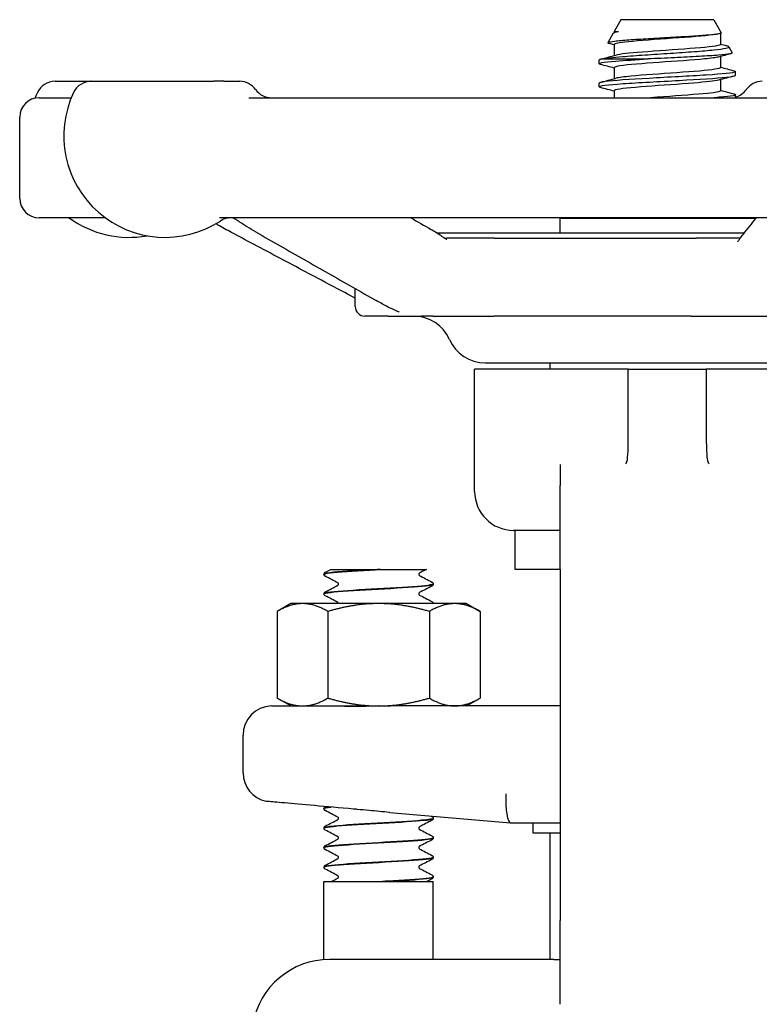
# Model space of a CAD drawing. Header units: inches. Extents: x 36 to 1719, y -84 to 1122.
# Tile 391 of 571: x 1054.89 to 1057.26, y 378.72 to 381.87. Entities that reach past the tile are written whole.
import ezdxf

# ---------------------------------------------------------------- set-up
doc = ezdxf.new("R2010")
doc.units = ezdxf.units.IN
doc.header["$LTSCALE"] = 48
doc.header["$MEASUREMENT"] = 0
doc.layers.add('Visible (ANSI)', color=7, linetype='Continuous', lineweight=30)

msp = doc.modelspace()

# ---------------------------------------------------------------- linework, layer by layer
at = {"layer": 'Visible (ANSI)'}
for p, q in [((1056.81585, 381.87027), (1056.79503, 381.8326)), ((1057.1142, 381.87027), (1056.81585, 381.87027)), ((1057.1142, 381.87027), (1057.13731, 381.82846)), ((1056.79503, 381.8326), (1056.80851, 381.8326)), ((1056.79503, 381.8326), (1056.79503, 381.82914)), ((1056.79974, 381.83067), (1056.80084, 381.83097)), ((1056.79197, 381.82708), (1056.7748, 381.79603)), ((1057.13503, 381.82641), (1057.13503, 381.7908)), ((1056.79503, 381.7908), (1056.79503, 381.75527)), ((1057.162, 381.78383), (1057.17318, 381.7636)), ((1056.74628, 381.72927), (1056.74628, 381.74112)), ((1056.75485, 381.74444), (1056.90346, 381.74444)), ((1057.13503, 381.75219), (1057.13503, 381.71666)), ((1056.79503, 381.71666), (1056.79503, 381.68113)), ((1057.18378, 381.6922), (1057.18378, 381.70405)), ((1055.00318, 381.67277), (1055.11803, 381.67277)), ((1055.11916, 381.67277), (1055.11803, 381.67277)), ((1055.11916, 381.67277), (1055.51178, 381.67277)), ((1055.54413, 381.67277), (1055.51178, 381.67277)), ((1055.54413, 381.67277), (1055.59499, 381.67277)), ((1057.13503, 381.67805), (1057.13503, 381.64252)), ((1056.74628, 381.65513), (1056.74628, 381.66698)), ((1056.79503, 381.64252), (1056.79503, 381.62027)), ((1054.95253, 381.62027), (1055.0553, 381.62027)), ((1055.62426, 381.62027), (1057.35797, 381.62027)), ((1057.18378, 381.62027), (1057.18378, 381.62991)), ((1054.89003, 381.29777), (1054.89003, 381.55777)), ((1055.16471, 381.23527), (1054.95253, 381.23527)), ((1057.48501, 381.23527), (1055.52985, 381.23527)), ((1056.62128, 381.23377), (1057.24927, 381.23377)), ((1056.62128, 381.1859), (1056.62128, 381.23377)), ((1057.21104, 381.1859), (1056.22879, 381.1859)), ((1056.41177, 381.17027), (1056.25828, 381.17027)), ((1056.41177, 381.17027), (1057.05733, 381.17027)), ((1057.05708, 381.17027), (1057.05733, 381.17027)), ((1057.19896, 381.17027), (1057.05733, 381.17027)), ((1055.96503, 380.95152), (1055.96503, 381.00851)), ((1056.07013, 380.92027), (1055.99628, 380.92027)), ((1056.07013, 380.92027), (1056.17739, 380.92027)), ((1056.21412, 380.92027), (1056.17739, 380.92027)), ((1056.21412, 380.92027), (1056.40891, 380.92027)), ((1057.04132, 380.92027), (1056.40891, 380.92027)), ((1057.04132, 380.92027), (1057.28688, 380.92027)), ((1056.3817, 380.77027), (1057.5484, 380.77027)), ((1056.59003, 380.75027), (1056.59003, 380.77027)), ((1056.34753, 380.35877), (1056.34753, 380.75027)), ((1056.83387, 380.75027), (1056.34753, 380.75027)), ((1056.84003, 380.75027), (1056.83387, 380.75027)), ((1056.84003, 380.61632), (1056.84003, 380.75027)), ((1056.84003, 380.75027), (1057.09003, 380.75027)), ((1057.09618, 380.75027), (1057.09003, 380.75027)), ((1057.09003, 380.75027), (1057.09003, 380.61632)), ((1057.58253, 380.75027), (1057.09618, 380.75027)), ((1056.84003, 380.52382), (1056.84003, 380.61632)), ((1057.09003, 380.61632), (1057.09003, 380.52382)), ((1056.62128, 380.44545), (1056.62128, 380.37736)), ((1056.62128, 380.10877), (1056.62128, 380.37736)), ((1056.62128, 380.23377), (1056.47253, 380.23377)), ((1056.47753, 380.10877), (1056.47753, 380.23377)), ((1055.88702, 380.10877), (1055.95412, 380.10877)), ((1055.95412, 380.10877), (1056.03505, 380.10877)), ((1056.04596, 380.10877), (1056.03505, 380.10877)), ((1056.04596, 380.10877), (1056.12674, 380.10877)), ((1056.12674, 380.10877), (1056.19313, 380.10877)), ((1056.62128, 380.10877), (1056.47753, 380.10877)), ((1056.62128, 380.10877), (1056.62128, 378.98377)), ((1055.86503, 380.09279), (1055.86503, 380.09342)), ((1055.86503, 380.03023), (1055.86503, 380.03085)), ((1056.21503, 380.06151), (1056.21503, 380.06213)), ((1055.75853, 379.99927), (1055.71498, 379.97413)), ((1055.79624, 379.99927), (1055.75853, 379.99927)), ((1056.04003, 379.99927), (1055.79624, 379.99927)), ((1056.28381, 379.99927), (1056.04003, 379.99927)), ((1056.21503, 379.99927), (1056.21503, 379.99957)), ((1056.32153, 379.99927), (1056.28381, 379.99927)), ((1056.32153, 379.99927), (1056.36507, 379.97413)), ((1055.71498, 379.97413), (1055.71498, 379.69642)), ((1055.8775, 379.97413), (1055.8775, 379.69642)), ((1056.20255, 379.97413), (1056.20255, 379.69642)), ((1056.36507, 379.97413), (1056.36507, 379.69642)), ((1055.75853, 379.67127), (1055.71498, 379.69642)), ((1056.32153, 379.67127), (1056.36507, 379.69642)), ((1055.75853, 379.67127), (1055.79624, 379.67127)), ((1055.79624, 379.67127), (1056.04003, 379.67127)), ((1055.88754, 379.6711), (1055.88786, 379.67127)), ((1056.04003, 379.67127), (1056.0784, 379.67127)), ((1056.04276, 379.67127), (1056.04141, 379.6712)), ((1056.05293, 379.67123), (1056.05365, 379.67127)), ((1056.62128, 379.67127), (1056.0784, 379.67127)), ((1055.60578, 379.45718), (1055.60578, 379.57752)), ((1055.86503, 379.34204), (1055.86503, 379.34267)), ((1055.86923, 379.3487), (1055.86936, 379.34876)), ((1056.07644, 379.33009), (1056.46286, 379.29629)), ((1056.21503, 379.31076), (1056.21503, 379.31138)), ((1055.86503, 379.27948), (1055.86503, 379.2801)), ((1056.46303, 379.29627), (1056.46286, 379.29629)), ((1056.46303, 379.29627), (1056.62128, 379.29627)), ((1056.53378, 379.29627), (1056.53378, 379.26502)), ((1056.21503, 379.2482), (1056.21503, 379.24882)), ((1056.53378, 379.26502), (1056.62128, 379.26502)), ((1056.59003, 378.85877), (1056.59003, 379.26502)), ((1055.86503, 379.21692), (1055.86503, 379.21754)), ((1056.21503, 379.18564), (1056.21503, 379.18626)), ((1055.86503, 379.15436), (1055.86503, 379.15498)), ((1056.21503, 379.12308), (1056.21503, 379.1237)), ((1055.86503, 379.10877), (1056.21503, 379.10877)), ((1055.86503, 378.85814), (1055.86503, 379.10877)), ((1056.06347, 379.10877), (1056.05261, 379.10877)), ((1056.21503, 378.85877), (1056.21503, 379.10877)), ((1056.62128, 378.71518), (1056.62128, 378.98377)), ((1056.41611, 378.85877), (1055.88285, 378.85877)), ((1056.60093, 378.85877), (1056.41611, 378.85877)), ((1056.60093, 378.85877), (1056.62128, 378.85877))]:
    msp.add_line(p, q, dxfattribs=at)
for centre, radius, start, end in [((1055.00318, 381.61027), 0.0625, 90, 154.62307), ((1055.11916, 381.61027), 0.0625, 90, 154.62307), ((1055.59499, 381.61027), 0.0625, 35.45054, 90), ((1057.26915, 381.61027), 0.0625, 90, 144.54946), ((1055.69682, 381.68277), 0.0625, 215.45054, 270), ((1057.16733, 381.68277), 0.0625, 285.26016, 324.54946), ((1054.95253, 381.55777), 0.0625, 90, 180), ((1055.24035, 381.49777), 0.325, 154.62307, 158.15154), ((1055.35633, 381.49777), 0.325, 154.62307, 302.99589), ((1054.95253, 381.29777), 0.0625, 180, 270), ((1055.24035, 381.49777), 0.325, 233.87107, 280.27854), ((1055.56735, 381.17277), 0.0625, 90, 122.99589), ((1055.99628, 380.95152), 0.03125, 180, 270), ((1056.15253, 380.79527), 0.125, 23.57818, 90), ((1056.38165, 380.89527), 0.125, 203.57818, 270), ((1056.47253, 380.35877), 0.125, 180, 270), ((1055.69953, 379.57752), 0.09375, 91.88915, 180), ((1055.69953, 379.45718), 0.09375, 180, 257.63495), ((1055.88285, 378.60877), 0.25, 90, 250)]:
    msp.add_arc(centre, radius, start, end, dxfattribs=at)
msp.add_ellipse((1056.46712, 379.39002), major_axis=(0.00409, 0.09375), ratio=0.2058405, start_param=1.5797833, end_param=3.1326057, dxfattribs=at)
for points, knots in [([(1056.79197, 381.82708), (1056.792, 381.82713), (1056.79203, 381.82718), (1056.7933, 381.82901), (1056.79886, 381.83079), (1056.80851, 381.8326)], [-0.17593642, -0.17593642, -0.17593642, -0.17593642, -0.17106186, -0.17106186, 0, 0, 0, 0]), ([(1057.13731, 381.82846), (1057.13798, 381.82726), (1057.13513, 381.82607), (1057.12186, 381.82353), (1057.11059, 381.8222), (1057.0808, 381.81951), (1057.06249, 381.81818), (1057.02108, 381.81549), (1056.99834, 381.81415), (1056.95134, 381.81146), (1056.92753, 381.81013), (1056.88195, 381.80744), (1056.86067, 381.80611), (1056.8235, 381.80342), (1056.80804, 381.80209), (1056.78514, 381.7994), (1056.77801, 381.79806), (1056.77375, 381.79568), (1056.7748, 381.79465), (1056.77868, 381.79362)], [-4.0719862, -4.0719862, -4.0719862, -4.0719862, -3.9177275, -3.9177275, -3.7423694, -3.7423694, -3.5648477, -3.5648477, -3.385163, -3.385163, -3.2033156, -3.2033156, -3.0193061, -3.0193061, -2.8331349, -2.8331349, -2.6448024, -2.6448024, -2.4977376, -2.4977376, -2.4977376, -2.4977376]), ([(1057.12899, 381.82478), (1057.12509, 381.82371), (1057.11921, 381.82264), (1057.11139, 381.82158), (1057.08445, 381.8179), (1057.03512, 381.81422), (1056.98244, 381.81055), (1056.92976, 381.80687), (1056.87503, 381.8032), (1056.83936, 381.79952), (1056.81116, 381.79661), (1056.79543, 381.79371), (1056.79517, 381.7908)], [14.3993772, 14.3993772, 14.3993772, 14.3993772, 14.6708098, 14.6708098, 14.6708098, 15.6053465, 15.6053465, 15.6053465, 16.5398213, 16.5398213, 16.5398213, 17.2787596, 17.2787596, 17.2787596, 17.2787596]), ([(1056.75485, 381.74444), (1056.76112, 381.74571), (1056.77004, 381.74698), (1056.79256, 381.74954), (1056.80602, 381.75081), (1056.84264, 381.75388), (1056.86719, 381.75565), (1056.91977, 381.75924), (1056.94724, 381.76102), (1057.00146, 381.76461), (1057.0277, 381.76639), (1057.07546, 381.76998), (1057.09659, 381.77175), (1057.13097, 381.77534), (1057.144, 381.77712), (1057.16027, 381.78071), (1057.1635, 381.78249), (1057.16069, 381.78519), (1057.15851, 381.78609), (1057.15513, 381.78699)], [-3.1722778, -3.1722778, -3.1722778, -3.1722778, -3.0186699, -3.0186699, -2.8665315, -2.8665315, -2.6554083, -2.6554083, -2.4471425, -2.4471425, -2.2417348, -2.2417348, -2.0391858, -2.0391858, -1.8394961, -1.8394961, -1.6426663, -1.6426663, -1.5449333, -1.5449333, -1.5449333, -1.5449333]), ([(1057.13488, 381.7908), (1057.13495, 381.79003), (1057.13393, 381.78926), (1057.13176, 381.78849), (1057.12143, 381.78481), (1057.08534, 381.78113), (1057.03742, 381.77746), (1056.98951, 381.77378), (1056.93094, 381.77011), (1056.88433, 381.76643), (1056.84373, 381.76323), (1056.81307, 381.76003), (1056.80089, 381.75683)], [14.1371669, 14.1371669, 14.1371669, 14.1371669, 14.3334779, 14.3334779, 14.3334779, 15.268037, 15.268037, 15.268037, 16.2025341, 16.2025341, 16.2025341, 17.0165493, 17.0165493, 17.0165493, 17.0165493]), ([(1056.7509, 381.72684), (1056.75019, 381.72703), (1056.74956, 381.72721), (1056.74902, 381.7274), (1056.73891, 381.73085), (1056.75828, 381.7343), (1056.80043, 381.73775), (1056.82763, 381.73998), (1056.86382, 381.74221), (1056.90346, 381.74444)], [-23.7675739, -23.7675739, -23.7675739, -23.7675739, -23.7205704, -23.7205704, -23.7205704, -22.842934, -22.842934, -22.842934, -22.2764365, -22.2764365, -22.2764365, -22.2764365]), ([(1057.12891, 381.75064), (1057.12108, 381.74856), (1057.10587, 381.74648), (1057.08457, 381.7444), (1057.04693, 381.74073), (1056.99121, 381.73705), (1056.93891, 381.73338), (1056.88661, 381.7297), (1056.83899, 381.72603), (1056.81443, 381.72236), (1056.80175, 381.72046), (1056.79537, 381.71856), (1056.79536, 381.71666)], [20.6825625, 20.6825625, 20.6825625, 20.6825625, 21.2112724, 21.2112724, 21.2112724, 22.1453793, 22.1453793, 22.1453793, 23.0794254, 23.0794254, 23.0794254, 23.5619449, 23.5619449, 23.5619449, 23.5619449]), ([(1057.17318, 381.7636), (1057.17375, 381.76257), (1057.17121, 381.76155), (1057.1583, 381.75917), (1057.14582, 381.75784), (1057.11191, 381.75515), (1057.09072, 381.75382), (1057.04226, 381.75113), (1057.01541, 381.7498), (1056.95945, 381.74711), (1056.93088, 381.74578), (1056.90346, 381.74444)], [-1.0116463, -1.0116463, -1.0116463, -1.0116463, -0.8526241, -0.8526241, -0.6427026, -0.6427026, -0.4306244, -0.4306244, -0.2163901, -0.2163901, 0, 0, 0, 0]), ([(1057.17892, 381.70648), (1057.18335, 381.70533), (1057.1848, 381.70418), (1057.18296, 381.70303), (1057.17744, 381.69958), (1057.14237, 381.69613), (1057.08985, 381.69268), (1057.03733, 381.68924), (1056.96836, 381.68579), (1056.90672, 381.68234), (1056.84509, 381.67889), (1056.79196, 381.67544), (1056.76565, 381.67199), (1056.75293, 381.67032), (1056.74659, 381.66865), (1056.74661, 381.66698)], [20.2147233, 20.2147233, 20.2147233, 20.2147233, 20.5068064, 20.5068064, 20.5068064, 21.3838943, 21.3838943, 21.3838943, 22.2609286, 22.2609286, 22.2609286, 23.1379094, 23.1379094, 23.1379094, 23.5619449, 23.5619449, 23.5619449, 23.5619449]), ([(1057.13469, 381.71666), (1057.13471, 381.71488), (1057.12909, 381.71309), (1057.11782, 381.71131), (1057.09462, 381.70763), (1057.048, 381.70396), (1056.99595, 381.70029), (1056.9439, 381.69661), (1056.88769, 381.69294), (1056.849, 381.68926), (1056.82592, 381.68707), (1056.8094, 381.68488), (1056.80113, 381.68269)], [20.4203522, 20.4203522, 20.4203522, 20.4203522, 20.874096, 20.874096, 20.874096, 21.8082248, 21.8082248, 21.8082248, 22.7422928, 22.7422928, 22.7422928, 23.2997346, 23.2997346, 23.2997346, 23.2997346]), ([(1056.75103, 381.6527), (1056.74799, 381.65349), (1056.74637, 381.65427), (1056.74628, 381.65506), (1056.74589, 381.65848), (1056.77478, 381.66191), (1056.82312, 381.66534), (1056.87204, 381.6688), (1056.93998, 381.67227), (1057.00328, 381.67574), (1057.0663, 381.67919), (1057.12352, 381.68264), (1057.15517, 381.6861), (1057.17381, 381.68813), (1057.18338, 381.69017), (1057.18347, 381.6922)], [-30.0507592, -30.0507592, -30.0507592, -30.0507592, -29.8513057, -29.8513057, -29.8513057, -28.9802371, -28.9802371, -28.9802371, -28.0985528, -28.0985528, -28.0985528, -27.2207324, -27.2207324, -27.2207324, -26.7035376, -26.7035376, -26.7035376, -26.7035376]), ([(1057.12913, 381.6765), (1057.11739, 381.67342), (1057.0887, 381.67034), (1057.05032, 381.66726), (1057.00455, 381.66359), (1056.94612, 381.65991), (1056.89756, 381.65624), (1056.849, 381.65257), (1056.81148, 381.6489), (1056.79947, 381.64522), (1056.79652, 381.64432), (1056.79512, 381.64342), (1056.7952, 381.64252)], [26.9657478, 26.9657478, 26.9657478, 26.9657478, 27.7487513, 27.7487513, 27.7487513, 28.6824367, 28.6824367, 28.6824367, 29.6160625, 29.6160625, 29.6160625, 29.8451302, 29.8451302, 29.8451302, 29.8451302]), ([(1057.13485, 381.64252), (1057.1346, 381.63974), (1057.12025, 381.63695), (1057.09415, 381.63417), (1057.05973, 381.63049), (1057.00572, 381.62682), (1056.95295, 381.62315), (1056.93917, 381.62219), (1056.92557, 381.62123), (1056.91248, 381.62027)], [26.7035376, 26.7035376, 26.7035376, 26.7035376, 27.4117273, 27.4117273, 27.4117273, 28.3454342, 28.3454342, 28.3454342, 28.5891214, 28.5891214, 28.5891214, 28.5891214]), ([(1057.17907, 381.63234), (1057.18132, 381.63176), (1057.18278, 381.63118), (1057.1834, 381.6306), (1057.18712, 381.62716), (1057.16126, 381.62372), (1057.11472, 381.62027)], [26.4979086, 26.4979086, 26.4979086, 26.4979086, 26.6453001, 26.6453001, 26.6453001, 27.5206572, 27.5206572, 27.5206572, 27.5206572]), ([(1055.58636, 381.23517), (1055.58636, 381.23517), (1055.58636, 381.23517), (1055.58635, 381.23517), (1055.58633, 381.23518), (1055.58626, 381.23518), (1055.58621, 381.23518), (1055.58606, 381.23518), (1055.58596, 381.23518), (1055.58571, 381.23519), (1055.58557, 381.23519), (1055.58525, 381.23519), (1055.58509, 381.2352), (1055.58458, 381.2352), (1055.58424, 381.23521), (1055.58324, 381.23522), (1055.58259, 381.23522), (1055.58103, 381.23524), (1055.58012, 381.23524), (1055.57665, 381.23526), (1055.57418, 381.23527), (1055.57087, 381.23527), (1055.57004, 381.23527), (1055.56859, 381.23527), (1055.56798, 381.23527), (1055.56735, 381.23527)], [0.435045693, 0.435045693, 0.435045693, 0.435045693, 0.43561134, 0.43561134, 0.436917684, 0.436917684, 0.438198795, 0.438198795, 0.43949022, 0.43949022, 0.440786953, 0.440786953, 0.442073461, 0.442073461, 0.444654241, 0.444654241, 0.44978688, 0.44978688, 0.457469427, 0.457469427, 0.479727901, 0.479727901, 0.487272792, 0.487272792, 0.492695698, 0.492695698, 0.492695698, 0.492695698]), ([(1055.64756, 381.18923), (1055.63814, 381.1946), (1055.62811, 381.20035), (1055.60917, 381.21234), (1055.59963, 381.21893), (1055.58464, 381.22866), (1055.57972, 381.23172), (1055.57437, 381.23445), (1055.57347, 381.23489), (1055.57265, 381.23527)], [0, 0, 0, 0, 0.10194952, 0.10194952, 0.20500071, 0.20500071, 0.25149705, 0.25149705, 0.26117643, 0.26117643, 0.26117643, 0.26117643]), ([(1055.67281, 381.23527), (1055.67281, 381.23527), (1055.6728, 381.23527), (1055.67273, 381.23527), (1055.67265, 381.23527), (1055.67237, 381.23527), (1055.67213, 381.23527), (1055.67163, 381.23527), (1055.67135, 381.23527), (1055.671, 381.23527), (1055.67088, 381.23527), (1055.67088, 381.23527)], [0.003545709, 0.003545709, 0.003545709, 0.003545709, 0.004399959, 0.004399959, 0.006838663, 0.006838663, 0.013339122, 0.013339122, 0.022015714, 0.022015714, 0.028192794, 0.028192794, 0.028192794, 0.028192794]), ([(1057.20878, 381.18307), (1057.22243, 381.20016), (1057.23608, 381.21725), (1057.24997, 381.23466), (1057.25022, 381.23497), (1057.25046, 381.23527)], [0.95924083, 0.95924083, 0.95924083, 0.95924083, 1.28063663, 1.28063663, 1.28639378, 1.28639378, 1.28639378, 1.28639378]), ([(1055.56867, 381.18834), (1055.55374, 381.19628), (1055.5388, 381.20448), (1055.52265, 381.21445), (1055.52097, 381.2155), (1055.51927, 381.21657)], [0, 0, 0, 0, 0.14967641, 0.14967641, 0.1669258, 0.1669258, 0.1669258, 0.1669258]), ([(1056.20815, 381.1984), (1056.21244, 381.19596), (1056.2173, 381.19322), (1056.22875, 381.18609), (1056.23525, 381.1815), (1056.24417, 381.17529), (1056.24661, 381.17361), (1056.25082, 381.17084), (1056.25262, 381.1697), (1056.25492, 381.16835), (1056.25557, 381.16799), (1056.25667, 381.1674), (1056.25714, 381.16716), (1056.25803, 381.16672), (1056.25835, 381.16659), (1056.25846, 381.16654), (1056.25847, 381.16654), (1056.25847, 381.16654)], [0, 0, 0, 0, 0.04699542, 0.04699542, 0.11490243, 0.11490243, 0.14035888, 0.14035888, 0.15950508, 0.15950508, 0.16742084, 0.16742084, 0.17475361, 0.17475361, 0.18491555, 0.18491555, 0.18723361, 0.18723361, 0.18723361, 0.18723361]), ([(1055.96503, 380.97792), (1055.9428, 380.9897), (1055.92057, 381.00149), (1055.87087, 381.02786), (1055.84339, 381.04244), (1055.78844, 381.07161), (1055.76097, 381.0862), (1055.70602, 381.11538), (1055.67855, 381.12997), (1055.62361, 381.15915), (1055.59614, 381.17375), (1055.56867, 381.18834)], [0.7856779, 0.7856779, 0.7856779, 0.7856779, 1.0071895, 1.0071895, 1.2810829, 1.2810829, 1.5549762, 1.5549762, 1.8288696, 1.8288696, 2.1027629, 2.1027629, 2.1027629, 2.1027629]), ([(1055.64756, 381.18923), (1055.67318, 381.17463), (1055.69881, 381.16004), (1055.75005, 381.13085), (1055.77568, 381.11626), (1055.82693, 381.08708), (1055.85256, 381.07249), (1055.90381, 381.04333), (1055.92944, 381.02874), (1055.98071, 380.99959), (1056.00634, 380.98501), (1056.03198, 380.97044)], [0.9601047, 0.9601047, 0.9601047, 0.9601047, 1.233998, 1.233998, 1.5078914, 1.5078914, 1.7817848, 1.7817848, 2.0556781, 2.0556781, 2.3295715, 2.3295715, 2.3295715, 2.3295715]), ([(1056.25173, 381.17028), (1056.25181, 381.17028), (1056.25188, 381.17028), (1056.25294, 381.17027), (1056.25393, 381.17027), (1056.25566, 381.17027), (1056.25641, 381.17027), (1056.25732, 381.17027), (1056.25746, 381.17027), (1056.25765, 381.17027), (1056.25769, 381.17027), (1056.25776, 381.17027), (1056.25778, 381.17027), (1056.2578, 381.17027), (1056.2578, 381.17027), (1056.25781, 381.17027), (1056.25781, 381.17027), (1056.2579, 381.17027), (1056.25797, 381.17027), (1056.25811, 381.17027), (1056.25819, 381.17027), (1056.25826, 381.17027)], [0.365646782, 0.365646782, 0.365646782, 0.365646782, 0.366238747, 0.366238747, 0.374269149, 0.374269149, 0.380293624, 0.380293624, 0.381424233, 0.381424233, 0.381755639, 0.381755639, 0.381902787, 0.381902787, 0.381939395, 0.381939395, 0.38197621, 0.38197621, 0.383061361, 0.383061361, 0.384147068, 0.384147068, 0.384147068, 0.384147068]), ([(1057.19124, 381.16004), (1057.19124, 381.16004), (1057.19124, 381.16004), (1057.19131, 381.1601), (1057.19159, 381.16036), (1057.19279, 381.16169), (1057.19412, 381.16342), (1057.19711, 381.16765), (1057.19854, 381.16972), (1057.20167, 381.17405), (1057.20334, 381.17626), (1057.206, 381.17964), (1057.20704, 381.18092), (1057.20811, 381.18224), (1057.20836, 381.18254), (1057.20865, 381.1829), (1057.20871, 381.18299), (1057.20878, 381.18307)], [0.26212608, 0.26212608, 0.26212608, 0.26212608, 0.26523685, 0.26523685, 0.28985831, 0.28985831, 0.33915701, 0.33915701, 0.37182931, 0.37182931, 0.40139039, 0.40139039, 0.42145766, 0.42145766, 0.42810276, 0.42810276, 0.43031521, 0.43031521, 0.43031521, 0.43031521]), ([(1056.10634, 380.93319), (1056.10634, 380.93319), (1056.10628, 380.93322), (1056.10602, 380.93332), (1056.10581, 380.93341), (1056.10503, 380.93374), (1056.10428, 380.93405), (1056.10194, 380.93503), (1056.1002, 380.93576), (1056.09562, 380.93774), (1056.09273, 380.93902), (1056.08131, 380.94422), (1056.07297, 380.94829), (1056.05338, 380.95834), (1056.04241, 380.96451), (1056.03198, 380.97044)], [0.39585075, 0.39585075, 0.39585075, 0.39585075, 0.39968552, 0.39968552, 0.40370186, 0.40370186, 0.41181601, 0.41181601, 0.42782349, 0.42782349, 0.45404456, 0.45404456, 0.5327548, 0.5327548, 0.64518122, 0.64518122, 0.64518122, 0.64518122]), ([(1056.83422, 380.45079), (1056.83446, 380.45124), (1056.83464, 380.45169), (1056.83637, 380.45612), (1056.83779, 380.46439), (1056.83966, 380.4915), (1056.84003, 380.50686), (1056.84003, 380.52382)], [0.01028684, 0.01028684, 0.01028684, 0.01028684, 0.01590204, 0.01590204, 0.08584187, 0.08584187, 0.15193376, 0.15193376, 0.15193376, 0.15193376]), ([(1057.09003, 380.52382), (1057.09003, 380.51301), (1057.09018, 380.50284), (1057.09086, 380.48431), (1057.09135, 380.47596), (1057.09306, 380.45994), (1057.09421, 380.45443), (1057.09559, 380.45127), (1057.0957, 380.45103), (1057.09583, 380.45079)], [0, 0, 0, 0, 0.09469213, 0.09469213, 0.18700728, 0.18700728, 0.29404594, 0.29404594, 0.30156032, 0.30156032, 0.30156032, 0.30156032]), ([(1056.83221, 380.44713), (1056.83224, 380.44718), (1056.83226, 380.44722), (1056.83295, 380.44842), (1056.8336, 380.44959), (1056.83422, 380.45079)], [-0.566346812, -0.566346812, -0.566346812, -0.566346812, -0.565454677, -0.565454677, -0.542430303, -0.542430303, -0.542430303, -0.542430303]), ([(1057.09583, 380.45079), (1057.09645, 380.44959), (1057.0971, 380.44841), (1057.09779, 380.44722), (1057.09781, 380.44718), (1057.09784, 380.44713)], [-0.020804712, -0.020804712, -0.020804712, -0.020804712, 0, 0, 0.000806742, 0.000806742, 0.000806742, 0.000806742]), ([(1055.86503, 380.09344), (1055.86509, 380.09472), (1055.86556, 380.09592), (1055.86667, 380.09758), (1055.86726, 380.09812), (1055.8683, 380.09893), (1055.86877, 380.09921), (1055.86923, 380.09945)], [0, 0, 0, 0, 0.017960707, 0.017960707, 0.035135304, 0.035135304, 0.051182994, 0.051182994, 0.051182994, 0.051182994]), ([(1056.03505, 380.10877), (1055.98081, 380.10569), (1055.92798, 380.1026), (1055.8968, 380.09951), (1055.87628, 380.09748), (1055.86546, 380.09545), (1055.8653, 380.09342)], [0.0284489, 0.0284489, 0.0284489, 0.0284489, 0.9586618, 0.9586618, 0.9586618, 1.5707963, 1.5707963, 1.5707963, 1.5707963]), ([(1055.86535, 380.09277), (1055.8653, 380.09439), (1055.87199, 380.09601), (1055.88533, 380.09764), (1055.91051, 380.1007), (1055.95879, 380.10377), (1056.01194, 380.10683), (1056.02318, 380.10748), (1056.03459, 380.10813), (1056.04596, 380.10877)], [-7.8566906, -7.8566906, -7.8566906, -7.8566906, -7.3674505, -7.3674505, -7.3674505, -6.4443529, -6.4443529, -6.4443529, -6.2492664, -6.2492664, -6.2492664, -6.2492664]), ([(1056.17048, 380.09688), (1056.17042, 380.09684), (1056.17025, 380.09673), (1056.16974, 380.09619), (1056.16943, 380.09581), (1056.16889, 380.09467), (1056.16869, 380.09389), (1056.16869, 380.0931)], [0.008751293, 0.008751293, 0.008751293, 0.008751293, 0.024017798, 0.024017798, 0.03673453, 0.03673453, 0.049915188, 0.049915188, 0.049915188, 0.049915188]), ([(1055.86923, 380.08676), (1055.86852, 380.08714), (1055.86776, 380.08759), (1055.86652, 380.08887), (1055.86607, 380.08944), (1055.86534, 380.09089), (1055.86507, 380.09182), (1055.86503, 380.09277)], [0, 0, 0, 0, 0.024898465, 0.024898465, 0.037820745, 0.037820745, 0.051208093, 0.051208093, 0.051208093, 0.051208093]), ([(1055.91136, 380.06182), (1055.91136, 380.06303), (1055.91086, 380.06415), (1055.91007, 380.06523), (1055.90978, 380.06544), (1055.90957, 380.06559), (1055.90954, 380.06561), (1055.90954, 380.06561)], [0, 0, 0, 0, 0.02017106, 0.02017106, 0.036592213, 0.036592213, 0.045399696, 0.045399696, 0.045399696, 0.045399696]), ([(1056.16869, 380.0931), (1056.16869, 380.0919), (1056.16919, 380.09078), (1056.16998, 380.0897), (1056.17027, 380.08949), (1056.17048, 380.08934), (1056.17051, 380.08932), (1056.17051, 380.08932)], [0, 0, 0, 0, 0.02017106, 0.02017106, 0.036592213, 0.036592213, 0.045399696, 0.045399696, 0.045399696, 0.045399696]), ([(1056.21082, 380.06817), (1056.21153, 380.06779), (1056.21229, 380.06734), (1056.21354, 380.06605), (1056.21398, 380.06549), (1056.21471, 380.06403), (1056.21498, 380.06311), (1056.21502, 380.06216)], [0, 0, 0, 0, 0.024898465, 0.024898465, 0.037820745, 0.037820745, 0.051208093, 0.051208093, 0.051208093, 0.051208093]), ([(1055.86503, 380.03088), (1055.86509, 380.03216), (1055.86556, 380.03336), (1055.86667, 380.03501), (1055.86726, 380.03556), (1055.8683, 380.03636), (1055.86877, 380.03664), (1055.86923, 380.03689)], [0, 0, 0, 0, 0.017960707, 0.017960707, 0.035135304, 0.035135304, 0.051182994, 0.051182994, 0.051182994, 0.051182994]), ([(1055.86524, 380.0302), (1055.86511, 380.03108), (1055.86697, 380.03195), (1055.87091, 380.03282), (1055.88522, 380.03599), (1055.92673, 380.03915), (1055.97884, 380.04232), (1056.02978, 380.04541), (1056.08956, 380.0485), (1056.13519, 380.0516), (1056.18061, 380.05468), (1056.21094, 380.05776), (1056.21462, 380.06084), (1056.21489, 380.06106), (1056.21502, 380.06129), (1056.215, 380.06151)], [-14.139876, -14.139876, -14.139876, -14.139876, -13.877024, -13.877024, -13.877024, -12.9235543, -12.9235543, -12.9235543, -11.9914333, -11.9914333, -11.9914333, -11.0635915, -11.0635915, -11.0635915, -10.9955743, -10.9955743, -10.9955743, -10.9955743]), ([(1056.21502, 380.06216), (1056.21506, 380.05919), (1056.19044, 380.05621), (1056.14971, 380.05324), (1056.10751, 380.05016), (1056.049, 380.04707), (1055.99653, 380.04399), (1055.94407, 380.04091), (1055.8989, 380.03783), (1055.87825, 380.03475), (1055.86955, 380.03345), (1055.86529, 380.03215), (1055.86534, 380.03085)], [4.70968, 4.70968, 4.70968, 4.70968, 5.6057508, 5.6057508, 5.6057508, 6.5343927, 6.5343927, 6.5343927, 7.4627822, 7.4627822, 7.4627822, 7.8539816, 7.8539816, 7.8539816, 7.8539816]), ([(1055.90957, 380.05805), (1055.90963, 380.05809), (1055.9098, 380.0582), (1055.91031, 380.05873), (1055.91062, 380.05912), (1055.91116, 380.06026), (1055.91136, 380.06103), (1055.91136, 380.06182)], [0.008751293, 0.008751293, 0.008751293, 0.008751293, 0.024017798, 0.024017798, 0.03673453, 0.03673453, 0.049915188, 0.049915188, 0.049915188, 0.049915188]), ([(1056.17048, 380.03432), (1056.17042, 380.03428), (1056.17025, 380.03417), (1056.16974, 380.03363), (1056.16943, 380.03325), (1056.16889, 380.03211), (1056.16869, 380.03133), (1056.16869, 380.03054)], [0.008751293, 0.008751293, 0.008751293, 0.008751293, 0.024017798, 0.024017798, 0.03673453, 0.03673453, 0.049915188, 0.049915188, 0.049915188, 0.049915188]), ([(1056.21502, 380.06149), (1056.21496, 380.06021), (1056.21449, 380.05901), (1056.21338, 380.05735), (1056.21279, 380.0568), (1056.21175, 380.056), (1056.21128, 380.05572), (1056.21082, 380.05548)], [0, 0, 0, 0, 0.017960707, 0.017960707, 0.035135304, 0.035135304, 0.051182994, 0.051182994, 0.051182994, 0.051182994]), ([(1055.86923, 380.0242), (1055.86852, 380.02457), (1055.86776, 380.02503), (1055.86652, 380.02631), (1055.86607, 380.02687), (1055.86534, 380.02833), (1055.86507, 380.02925), (1055.86503, 380.0302)], [0, 0, 0, 0, 0.024898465, 0.024898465, 0.037820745, 0.037820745, 0.051208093, 0.051208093, 0.051208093, 0.051208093]), ([(1055.91136, 379.99927), (1055.91136, 380.00048), (1055.91086, 380.00159), (1055.91007, 380.00266), (1055.90978, 380.00288), (1055.90957, 380.00303), (1055.90954, 380.00305), (1055.90954, 380.00305)], [0.000064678, 0.000064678, 0.000064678, 0.000064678, 0.02017106, 0.02017106, 0.036592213, 0.036592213, 0.045399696, 0.045399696, 0.045399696, 0.045399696]), ([(1056.16869, 380.03054), (1056.16869, 380.02934), (1056.16919, 380.02821), (1056.16998, 380.02714), (1056.17027, 380.02692), (1056.17048, 380.02677), (1056.17051, 380.02675), (1056.17051, 380.02675)], [0, 0, 0, 0, 0.02017106, 0.02017106, 0.036592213, 0.036592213, 0.045399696, 0.045399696, 0.045399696, 0.045399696]), ([(1056.21082, 380.0056), (1056.21153, 380.00523), (1056.21229, 380.00478), (1056.21354, 380.00349), (1056.21398, 380.00293), (1056.21471, 380.00147), (1056.21498, 380.00055), (1056.21502, 379.9996)], [0, 0, 0, 0, 0.024898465, 0.024898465, 0.037820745, 0.037820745, 0.051208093, 0.051208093, 0.051208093, 0.051208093]), ([(1055.69643, 379.67122), (1055.69643, 379.67122), (1055.69759, 379.67122), (1055.70527, 379.67122), (1055.71679, 379.67121), (1055.75438, 379.67119), (1055.78237, 379.67117), (1055.8401, 379.67113), (1055.86642, 379.67112), (1055.91827, 379.67108), (1055.94303, 379.67107), (1055.96848, 379.67105)], [1.2366721, 1.2366721, 1.2366721, 1.2366721, 1.3621369, 1.3621369, 1.6526244, 1.6526244, 1.9961754, 1.9961754, 2.2345824, 2.2345824, 2.4334495, 2.4334495, 2.4334495, 2.4334495]), ([(1055.96848, 379.67105), (1055.97127, 379.67105), (1055.97407, 379.67105), (1055.98653, 379.67105), (1055.99623, 379.67106), (1056.02102, 379.67112), (1056.03613, 379.67118), (1056.05966, 379.67125), (1056.06804, 379.67127), (1056.07709, 379.67127), (1056.07775, 379.67127), (1056.0784, 379.67127)], [0.04807073, 0.04807073, 0.04807073, 0.04807073, 0.06985523, 0.06985523, 0.14510353, 0.14510353, 0.26153365, 0.26153365, 0.32575457, 0.32575457, 0.3307654, 0.3307654, 0.3307654, 0.3307654]), ([(1055.95978, 379.34076), (1055.91517, 379.34471), (1055.87272, 379.34847), (1055.79704, 379.35517), (1055.76451, 379.35806), (1055.71374, 379.36256), (1055.69595, 379.36414), (1055.68188, 379.36539), (1055.67945, 379.3656), (1055.67945, 379.3656)], [0, 0, 0, 0, 0.3480138, 0.3480138, 0.6950932, 0.6950932, 1.0409541, 1.0409541, 1.2230225, 1.2230225, 1.2230225, 1.2230225]), ([(1055.86503, 379.34269), (1055.86509, 379.34397), (1055.86556, 379.34517), (1055.86667, 379.34683), (1055.86726, 379.34737), (1055.8683, 379.34818), (1055.86877, 379.34846), (1055.86923, 379.3487)], [0, 0, 0, 0, 0.017960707, 0.017960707, 0.035135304, 0.035135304, 0.051182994, 0.051182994, 0.051182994, 0.051182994]), ([(1055.86923, 379.33601), (1055.86852, 379.33639), (1055.86776, 379.33684), (1055.86652, 379.33812), (1055.86607, 379.33869), (1055.86534, 379.34014), (1055.86507, 379.34107), (1055.86503, 379.34202)], [0, 0, 0, 0, 0.024898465, 0.024898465, 0.037820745, 0.037820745, 0.051208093, 0.051208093, 0.051208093, 0.051208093]), ([(1056.07644, 379.33009), (1056.07588, 379.33014), (1056.07532, 379.33019), (1056.05315, 379.33214), (1056.03159, 379.33418), (1055.99725, 379.33737), (1055.98445, 379.33855), (1055.96771, 379.34006), (1055.96375, 379.34041), (1055.95978, 379.34076)], [-0.00429657, -0.00429657, -0.00429657, -0.00429657, 0, 0, 0.16568567, 0.16568567, 0.26480212, 0.26480212, 0.29565933, 0.29565933, 0.29565933, 0.29565933]), ([(1056.21482, 379.31141), (1056.2147, 379.30918), (1056.20162, 379.30695), (1056.17734, 379.30473), (1056.1439, 379.30166), (1056.09001, 379.29859), (1056.03609, 379.29552), (1055.98221, 379.29245), (1055.92956, 379.28939), (1055.89805, 379.28632), (1055.87676, 379.28425), (1055.86545, 379.28218), (1055.86527, 379.2801)], [80.1079037, 80.1079037, 80.1079037, 80.1079037, 80.7792692, 80.7792692, 80.7792692, 81.7038978, 81.7038978, 81.7038978, 82.6277161, 82.6277161, 82.6277161, 83.2522053, 83.2522053, 83.2522053, 83.2522053]), ([(1055.86535, 379.27945), (1055.8653, 379.28108), (1055.87198, 379.2827), (1055.88532, 379.28432), (1055.91055, 379.2874), (1055.95902, 379.29047), (1056.01233, 379.29354), (1056.06563, 379.29661), (1056.12252, 379.29968), (1056.1614, 379.30275), (1056.1952, 379.30542), (1056.21471, 379.30809), (1056.21496, 379.31076)], [-89.5380996, -89.5380996, -89.5380996, -89.5380996, -89.0490707, -89.0490707, -89.0490707, -88.1235008, -88.1235008, -88.1235008, -87.1981489, -87.1981489, -87.1981489, -86.393798, -86.393798, -86.393798, -86.393798]), ([(1055.91136, 379.31107), (1055.91136, 379.31228), (1055.91086, 379.3134), (1055.91007, 379.31448), (1055.90978, 379.31469), (1055.90957, 379.31484), (1055.90954, 379.31486), (1055.90954, 379.31486)], [0, 0, 0, 0, 0.02017106, 0.02017106, 0.036592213, 0.036592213, 0.045399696, 0.045399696, 0.045399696, 0.045399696]), ([(1055.90957, 379.3073), (1055.90963, 379.30734), (1055.9098, 379.30745), (1055.91031, 379.30798), (1055.91062, 379.30837), (1055.91116, 379.30951), (1055.91136, 379.31028), (1055.91136, 379.31107)], [0.008751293, 0.008751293, 0.008751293, 0.008751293, 0.024017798, 0.024017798, 0.03673453, 0.03673453, 0.049915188, 0.049915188, 0.049915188, 0.049915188]), ([(1056.21082, 379.31742), (1056.21153, 379.31704), (1056.21229, 379.31659), (1056.21354, 379.3153), (1056.21398, 379.31474), (1056.21471, 379.31328), (1056.21498, 379.31236), (1056.21502, 379.31141)], [0, 0, 0, 0, 0.024898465, 0.024898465, 0.037820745, 0.037820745, 0.051208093, 0.051208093, 0.051208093, 0.051208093]), ([(1056.21502, 379.31074), (1056.21496, 379.30946), (1056.21449, 379.30826), (1056.21338, 379.3066), (1056.21279, 379.30605), (1056.21175, 379.30525), (1056.21128, 379.30497), (1056.21082, 379.30473)], [0, 0, 0, 0, 0.017960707, 0.017960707, 0.035135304, 0.035135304, 0.051182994, 0.051182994, 0.051182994, 0.051182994]), ([(1055.86503, 379.28013), (1055.86509, 379.28141), (1055.86556, 379.28261), (1055.86667, 379.28426), (1055.86726, 379.28481), (1055.8683, 379.28561), (1055.86877, 379.28589), (1055.86923, 379.28614)], [0, 0, 0, 0, 0.017960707, 0.017960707, 0.035135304, 0.035135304, 0.051182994, 0.051182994, 0.051182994, 0.051182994]), ([(1055.86923, 379.27345), (1055.86852, 379.27382), (1055.86776, 379.27428), (1055.86652, 379.27556), (1055.86607, 379.27612), (1055.86534, 379.27758), (1055.86507, 379.2785), (1055.86503, 379.27945)], [0, 0, 0, 0, 0.024898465, 0.024898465, 0.037820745, 0.037820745, 0.051208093, 0.051208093, 0.051208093, 0.051208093]), ([(1056.17048, 379.28357), (1056.17042, 379.28353), (1056.17025, 379.28342), (1056.16974, 379.28288), (1056.16943, 379.2825), (1056.16889, 379.28136), (1056.16869, 379.28058), (1056.16869, 379.27979)], [0.008751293, 0.008751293, 0.008751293, 0.008751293, 0.024017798, 0.024017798, 0.03673453, 0.03673453, 0.049915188, 0.049915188, 0.049915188, 0.049915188]), ([(1056.16869, 379.27979), (1056.16869, 379.27859), (1056.16919, 379.27746), (1056.16998, 379.27639), (1056.17027, 379.27617), (1056.17048, 379.27602), (1056.17051, 379.276), (1056.17051, 379.276)], [0, 0, 0, 0, 0.02017106, 0.02017106, 0.036592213, 0.036592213, 0.045399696, 0.045399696, 0.045399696, 0.045399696]), ([(1055.86527, 379.21689), (1055.86513, 379.21784), (1055.86735, 379.2188), (1055.87205, 379.21975), (1055.88721, 379.22283), (1055.92784, 379.2259), (1055.97847, 379.22898), (1056.02909, 379.23206), (1056.0885, 379.23513), (1056.13409, 379.23821), (1056.17968, 379.24129), (1056.21038, 379.24436), (1056.21451, 379.24744), (1056.21485, 379.24769), (1056.21501, 379.24795), (1056.215, 379.2482)], [-95.8212849, -95.8212849, -95.8212849, -95.8212849, -95.5343789, -95.5343789, -95.5343789, -94.6072107, -94.6072107, -94.6072107, -93.6802788, -93.6802788, -93.6802788, -92.7535806, -92.7535806, -92.7535806, -92.6769833, -92.6769833, -92.6769833, -92.6769833]), ([(1056.21501, 379.24885), (1056.21499, 379.24593), (1056.19141, 379.24301), (1056.15199, 379.24009), (1056.11022, 379.237), (1056.05168, 379.23391), (1055.99886, 379.23082), (1055.94616, 379.22773), (1055.9004, 379.22465), (1055.8791, 379.22156), (1055.86984, 379.22022), (1055.8653, 379.21888), (1055.86535, 379.21754)], [86.391089, 86.391089, 86.391089, 86.391089, 87.270336, 87.270336, 87.270336, 88.2020629, 88.2020629, 88.2020629, 89.131595, 89.131595, 89.131595, 89.5353906, 89.5353906, 89.5353906, 89.5353906]), ([(1055.91136, 379.24851), (1055.91136, 379.24972), (1055.91086, 379.25084), (1055.91007, 379.25191), (1055.90978, 379.25213), (1055.90957, 379.25228), (1055.90954, 379.2523), (1055.90954, 379.2523)], [0, 0, 0, 0, 0.02017106, 0.02017106, 0.036592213, 0.036592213, 0.045399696, 0.045399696, 0.045399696, 0.045399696]), ([(1055.90957, 379.24474), (1055.90963, 379.24477), (1055.9098, 379.24489), (1055.91031, 379.24542), (1055.91062, 379.24581), (1055.91116, 379.24694), (1055.91136, 379.24772), (1055.91136, 379.24851)], [0.008751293, 0.008751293, 0.008751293, 0.008751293, 0.024017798, 0.024017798, 0.03673453, 0.03673453, 0.049915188, 0.049915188, 0.049915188, 0.049915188]), ([(1056.21082, 379.25485), (1056.21153, 379.25448), (1056.21229, 379.25403), (1056.21354, 379.25274), (1056.21398, 379.25218), (1056.21471, 379.25072), (1056.21498, 379.2498), (1056.21502, 379.24885)], [0, 0, 0, 0, 0.024898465, 0.024898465, 0.037820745, 0.037820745, 0.051208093, 0.051208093, 0.051208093, 0.051208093]), ([(1056.21502, 379.24817), (1056.21496, 379.2469), (1056.21449, 379.2457), (1056.21338, 379.24404), (1056.21279, 379.24349), (1056.21175, 379.24269), (1056.21128, 379.24241), (1056.21082, 379.24217)], [0, 0, 0, 0, 0.017960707, 0.017960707, 0.035135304, 0.035135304, 0.051182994, 0.051182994, 0.051182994, 0.051182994]), ([(1055.86503, 379.21757), (1055.86509, 379.21884), (1055.86556, 379.22004), (1055.86667, 379.2217), (1055.86726, 379.22225), (1055.8683, 379.22305), (1055.86877, 379.22333), (1055.86923, 379.22357)], [0, 0, 0, 0, 0.017960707, 0.017960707, 0.035135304, 0.035135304, 0.051182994, 0.051182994, 0.051182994, 0.051182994]), ([(1055.86923, 379.21089), (1055.86852, 379.21126), (1055.86776, 379.21171), (1055.86652, 379.213), (1055.86607, 379.21356), (1055.86534, 379.21502), (1055.86507, 379.21594), (1055.86503, 379.21689)], [0, 0, 0, 0, 0.024898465, 0.024898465, 0.037820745, 0.037820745, 0.051208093, 0.051208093, 0.051208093, 0.051208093]), ([(1056.17048, 379.221), (1056.17042, 379.22097), (1056.17025, 379.22085), (1056.16974, 379.22032), (1056.16943, 379.21993), (1056.16889, 379.2188), (1056.16869, 379.21802), (1056.16869, 379.21723)], [0.008751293, 0.008751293, 0.008751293, 0.008751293, 0.024017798, 0.024017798, 0.03673453, 0.03673453, 0.049915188, 0.049915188, 0.049915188, 0.049915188]), ([(1056.16869, 379.21723), (1056.16869, 379.21602), (1056.16919, 379.2149), (1056.16998, 379.21383), (1056.17027, 379.21361), (1056.17048, 379.21346), (1056.17051, 379.21344), (1056.17051, 379.21344)], [0, 0, 0, 0, 0.02017106, 0.02017106, 0.036592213, 0.036592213, 0.045399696, 0.045399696, 0.045399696, 0.045399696]), ([(1055.86505, 379.15433), (1055.86502, 379.15457), (1055.86516, 379.15481), (1055.86546, 379.15506), (1055.86927, 379.15814), (1055.89979, 379.16122), (1055.94536, 379.16431), (1055.99093, 379.16739), (1056.05045, 379.17047), (1056.1012, 379.17355), (1056.15194, 379.17663), (1056.19271, 379.17972), (1056.20795, 379.1828), (1056.21264, 379.18374), (1056.21487, 379.18469), (1056.21479, 379.18564)], [-102.1044703, -102.1044703, -102.1044703, -102.1044703, -102.0313957, -102.0313957, -102.0313957, -101.1024988, -101.1024988, -101.1024988, -100.173857, -100.173857, -100.173857, -99.2454675, -99.2454675, -99.2454675, -98.9601686, -98.9601686, -98.9601686, -98.9601686]), ([(1056.21492, 379.18629), (1056.215, 379.18576), (1056.21435, 379.18524), (1056.21295, 379.18472), (1056.2044, 379.18156), (1056.16796, 379.17839), (1056.1182, 379.17523), (1056.06955, 379.17214), (1056.00942, 379.16904), (1055.96092, 379.16595), (1055.91264, 379.16287), (1055.87703, 379.15979), (1055.86767, 379.15671), (1055.86591, 379.15613), (1055.86508, 379.15555), (1055.86514, 379.15498)], [92.6742743, 92.6742743, 92.6742743, 92.6742743, 92.8312256, 92.8312256, 92.8312256, 93.7846953, 93.7846953, 93.7846953, 94.7168163, 94.7168163, 94.7168163, 95.6446581, 95.6446581, 95.6446581, 95.8185759, 95.8185759, 95.8185759, 95.8185759]), ([(1055.91136, 379.18595), (1055.91136, 379.18716), (1055.91086, 379.18828), (1055.91007, 379.18935), (1055.90978, 379.18957), (1055.90957, 379.18972), (1055.90954, 379.18974), (1055.90954, 379.18974)], [0, 0, 0, 0, 0.02017106, 0.02017106, 0.036592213, 0.036592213, 0.045399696, 0.045399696, 0.045399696, 0.045399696]), ([(1055.90957, 379.18217), (1055.90963, 379.18221), (1055.9098, 379.18232), (1055.91031, 379.18286), (1055.91062, 379.18324), (1055.91116, 379.18438), (1055.91136, 379.18516), (1055.91136, 379.18595)], [0.008751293, 0.008751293, 0.008751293, 0.008751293, 0.024017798, 0.024017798, 0.03673453, 0.03673453, 0.049915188, 0.049915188, 0.049915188, 0.049915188]), ([(1056.21082, 379.19229), (1056.21153, 379.19192), (1056.21229, 379.19146), (1056.21354, 379.19018), (1056.21398, 379.18962), (1056.21471, 379.18816), (1056.21498, 379.18724), (1056.21502, 379.18629)], [0, 0, 0, 0, 0.024898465, 0.024898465, 0.037820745, 0.037820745, 0.051208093, 0.051208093, 0.051208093, 0.051208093]), ([(1056.21502, 379.18561), (1056.21496, 379.18433), (1056.21449, 379.18313), (1056.21338, 379.18148), (1056.21279, 379.18093), (1056.21175, 379.18013), (1056.21128, 379.17985), (1056.21082, 379.17961)], [0, 0, 0, 0, 0.017960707, 0.017960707, 0.035135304, 0.035135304, 0.051182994, 0.051182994, 0.051182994, 0.051182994]), ([(1055.86503, 379.155), (1055.86509, 379.15628), (1055.86556, 379.15748), (1055.86667, 379.15914), (1055.86726, 379.15969), (1055.8683, 379.16049), (1055.86877, 379.16077), (1055.86923, 379.16101)], [0, 0, 0, 0, 0.017960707, 0.017960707, 0.035135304, 0.035135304, 0.051182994, 0.051182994, 0.051182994, 0.051182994]), ([(1055.86923, 379.14832), (1055.86852, 379.1487), (1055.86776, 379.14915), (1055.86652, 379.15044), (1055.86607, 379.151), (1055.86534, 379.15246), (1055.86507, 379.15338), (1055.86503, 379.15433)], [0, 0, 0, 0, 0.024898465, 0.024898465, 0.037820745, 0.037820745, 0.051208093, 0.051208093, 0.051208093, 0.051208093]), ([(1056.17048, 379.15844), (1056.17042, 379.15841), (1056.17025, 379.15829), (1056.16974, 379.15776), (1056.16943, 379.15737), (1056.16889, 379.15623), (1056.16869, 379.15546), (1056.16869, 379.15467)], [0.008751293, 0.008751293, 0.008751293, 0.008751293, 0.024017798, 0.024017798, 0.03673453, 0.03673453, 0.049915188, 0.049915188, 0.049915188, 0.049915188]), ([(1056.16869, 379.15467), (1056.16869, 379.15346), (1056.16919, 379.15234), (1056.16998, 379.15126), (1056.17027, 379.15105), (1056.17048, 379.1509), (1056.17051, 379.15088), (1056.17051, 379.15088)], [0, 0, 0, 0, 0.02017106, 0.02017106, 0.036592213, 0.036592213, 0.045399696, 0.045399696, 0.045399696, 0.045399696]), ([(1055.91136, 379.12339), (1055.91136, 379.12459), (1055.91086, 379.12571), (1055.91007, 379.12679), (1055.90978, 379.127), (1055.90957, 379.12715), (1055.90954, 379.12717), (1055.90954, 379.12717)], [0, 0, 0, 0, 0.02017106, 0.02017106, 0.036592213, 0.036592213, 0.045399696, 0.045399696, 0.045399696, 0.045399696]), ([(1055.90957, 379.11961), (1055.90963, 379.11965), (1055.9098, 379.11976), (1055.91031, 379.1203), (1055.91062, 379.12068), (1055.91116, 379.12182), (1055.91136, 379.1226), (1055.91136, 379.12339)], [0.008751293, 0.008751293, 0.008751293, 0.008751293, 0.024017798, 0.024017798, 0.03673453, 0.03673453, 0.049915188, 0.049915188, 0.049915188, 0.049915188]), ([(1056.21472, 379.12372), (1056.21484, 379.12245), (1056.21081, 379.12118), (1056.2025, 379.11991), (1056.1825, 379.11684), (1056.13815, 379.11378), (1056.08621, 379.11072), (1056.07523, 379.11007), (1056.06396, 379.10942), (1056.05261, 379.10877)], [98.9574596, 98.9574596, 98.9574596, 98.9574596, 99.3407992, 99.3407992, 99.3407992, 100.2638967, 100.2638967, 100.2638967, 100.4589833, 100.4589833, 100.4589833, 100.4589833]), ([(1056.06347, 379.10877), (1056.11724, 379.11186), (1056.16677, 379.11495), (1056.19308, 379.11803), (1056.2074, 379.11972), (1056.21465, 379.1214), (1056.21469, 379.12308)], [-106.6798007, -106.6798007, -106.6798007, -106.6798007, -105.7495879, -105.7495879, -105.7495879, -105.2433539, -105.2433539, -105.2433539, -105.2433539]), ([(1056.21082, 379.12973), (1056.21153, 379.12936), (1056.21229, 379.1289), (1056.21354, 379.12762), (1056.21398, 379.12705), (1056.21471, 379.1256), (1056.21498, 379.12467), (1056.21502, 379.12372)], [0, 0, 0, 0, 0.024898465, 0.024898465, 0.037820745, 0.037820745, 0.051208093, 0.051208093, 0.051208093, 0.051208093]), ([(1056.21502, 379.12305), (1056.21496, 379.12177), (1056.21449, 379.12057), (1056.21338, 379.11891), (1056.21279, 379.11837), (1056.21175, 379.11756), (1056.21128, 379.11728), (1056.21082, 379.11704)], [0, 0, 0, 0, 0.017960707, 0.017960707, 0.035135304, 0.035135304, 0.051182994, 0.051182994, 0.051182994, 0.051182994])]:
    msp.add_open_spline(points, degree=3, knots=knots, dxfattribs=at)
for points in [[(1056.80851, 381.8326), (1056.80544, 381.83206), (1056.80291, 381.83151), (1056.80092, 381.83097)], [(1057.13308, 381.82581), (1057.13179, 381.82547), (1057.1305, 381.82512), (1057.12921, 381.82478)], [(1056.79503, 381.78926), (1056.78958, 381.79072), (1056.78413, 381.79217), (1056.77868, 381.79362)], [(1057.13503, 381.79234), (1057.14172, 381.79055), (1057.14842, 381.78877), (1057.15512, 381.78699)], [(1056.75485, 381.74444), (1056.74917, 381.74333), (1056.74644, 381.74223), (1056.74653, 381.74112)], [(1056.75088, 381.74355), (1056.76754, 381.74795), (1056.78419, 381.75237), (1056.80084, 381.75683)], [(1057.1696, 381.76138), (1057.15614, 381.75782), (1057.14267, 381.75424), (1057.12921, 381.75064)], [(1056.79503, 381.71512), (1056.78032, 381.71905), (1056.7656, 381.72295), (1056.75088, 381.72684)], [(1057.13503, 381.7182), (1057.14973, 381.71427), (1057.16445, 381.71037), (1057.17917, 381.70648)], [(1056.75088, 381.66941), (1056.76754, 381.67381), (1056.78419, 381.67823), (1056.80084, 381.68269)], [(1057.17917, 381.68977), (1057.16251, 381.68537), (1057.14586, 381.68095), (1057.12921, 381.6765)], [(1056.79503, 381.64098), (1056.78032, 381.64491), (1056.7656, 381.64881), (1056.75088, 381.6527)], [(1057.13503, 381.64406), (1057.14973, 381.64013), (1057.16445, 381.63623), (1057.17917, 381.63234)], [(1056.1433, 381.23527), (1056.16492, 381.22298), (1056.18654, 381.21068), (1056.20815, 381.1984)], [(1056.65832, 381.23377), (1056.65828, 381.23433), (1056.65811, 381.23484), (1056.65791, 381.23527)], [(1055.86923, 380.09945), (1055.87516, 380.10255), (1055.88109, 380.10566), (1055.88702, 380.10877)], [(1056.19313, 380.10877), (1056.18558, 380.10481), (1056.17803, 380.10085), (1056.17048, 380.09688)], [(1055.90955, 380.06561), (1055.89612, 380.07267), (1055.88268, 380.07972), (1055.86923, 380.08676)], [(1056.1705, 380.08932), (1056.18393, 380.08226), (1056.19737, 380.07521), (1056.21082, 380.06817)], [(1055.86923, 380.03689), (1055.88268, 380.04393), (1055.89613, 380.05098), (1055.90957, 380.05805)], [(1056.21082, 380.05548), (1056.19737, 380.04844), (1056.18392, 380.04138), (1056.17048, 380.03432)], [(1055.90955, 380.00304), (1055.89612, 380.01011), (1055.88268, 380.01716), (1055.86923, 380.0242)], [(1056.1705, 380.02676), (1056.18393, 380.01969), (1056.19737, 380.01265), (1056.21082, 380.0056)], [(1056.2149, 379.9996), (1056.21491, 379.99949), (1056.2149, 379.99938), (1056.21485, 379.99927)], [(1055.88485, 379.34742), (1055.87217, 379.34583), (1055.86521, 379.34425), (1055.86508, 379.34267)], [(1055.86522, 379.34202), (1055.86531, 379.34373), (1055.87307, 379.34544), (1055.88766, 379.34715)], [(1055.90955, 379.31486), (1055.89612, 379.32192), (1055.88268, 379.32897), (1055.86923, 379.33601)], [(1055.86923, 379.28614), (1055.88268, 379.29318), (1055.89613, 379.30023), (1055.90957, 379.3073)], [(1056.2087, 379.31852), (1056.20941, 379.31815), (1056.21011, 379.31779), (1056.21082, 379.31742)], [(1056.21082, 379.30473), (1056.19737, 379.29769), (1056.18392, 379.29063), (1056.17048, 379.28357)], [(1056.1705, 379.27601), (1056.18393, 379.26894), (1056.19737, 379.2619), (1056.21082, 379.25485)], [(1055.90955, 379.25229), (1055.89612, 379.25936), (1055.88268, 379.26641), (1055.86923, 379.27345)], [(1055.86923, 379.22357), (1055.88268, 379.23062), (1055.89613, 379.23767), (1055.90957, 379.24474)], [(1056.21082, 379.24217), (1056.19737, 379.23512), (1056.18392, 379.22807), (1056.17048, 379.221)], [(1055.90955, 379.18973), (1055.89612, 379.1968), (1055.88268, 379.20385), (1055.86923, 379.21089)], [(1056.1705, 379.21345), (1056.18393, 379.20638), (1056.19737, 379.19933), (1056.21082, 379.19229)], [(1055.86923, 379.16101), (1055.88268, 379.16806), (1055.89613, 379.17511), (1055.90957, 379.18217)], [(1056.21082, 379.17961), (1056.19737, 379.17256), (1056.18392, 379.16551), (1056.17048, 379.15844)], [(1055.90955, 379.12717), (1055.89612, 379.13423), (1055.88268, 379.14128), (1055.86923, 379.14832)], [(1056.1705, 379.15088), (1056.18393, 379.14382), (1056.19737, 379.13677), (1056.21082, 379.12973)], [(1055.88893, 379.10877), (1055.89581, 379.11238), (1055.90269, 379.116), (1055.90957, 379.11961)], [(1056.21082, 379.11704), (1056.20556, 379.11429), (1056.2003, 379.11153), (1056.19504, 379.10877)]]:
    msp.add_open_spline(points, degree=3, dxfattribs=at)
for points in [[(1055.79624, 379.99927), (1055.75853, 379.99927), (1055.71498, 379.97413)], [(1055.8775, 379.97413), (1055.83395, 379.99927), (1055.79624, 379.99927)], [(1056.04003, 379.99927), (1055.9646, 379.99927), (1055.8775, 379.97413)], [(1056.20255, 379.97413), (1056.11545, 379.99927), (1056.04003, 379.99927)], [(1056.28381, 379.99927), (1056.2461, 379.99927), (1056.20255, 379.97413)], [(1056.36507, 379.97413), (1056.32153, 379.99927), (1056.28381, 379.99927)], [(1055.71498, 379.69642), (1055.75853, 379.67127), (1055.79624, 379.67127)], [(1055.79624, 379.67127), (1055.83395, 379.67127), (1055.8775, 379.69642)], [(1055.8775, 379.69642), (1055.9646, 379.67127), (1056.04003, 379.67127)], [(1056.04003, 379.67127), (1056.11545, 379.67127), (1056.20255, 379.69642)], [(1056.20255, 379.69642), (1056.2461, 379.67127), (1056.28381, 379.67127)], [(1056.28381, 379.67127), (1056.32153, 379.67127), (1056.36507, 379.69642)]]:
    msp.add_rational_spline(points, [1, 1.0379548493, 1], degree=2, dxfattribs=at)

doc.saveas('drawing.dxf')
